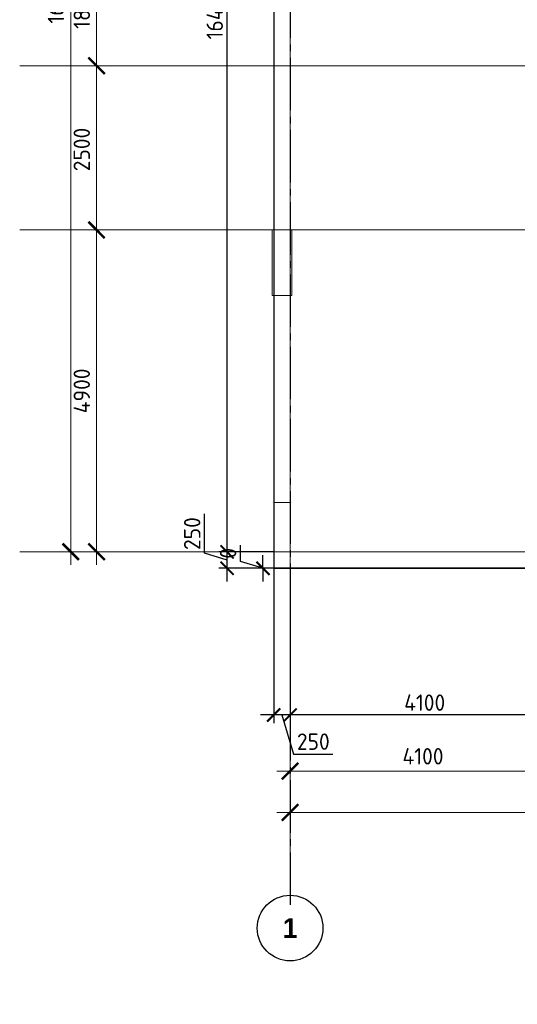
# Model space of a CAD drawing. Header units: millimetres. Extents: x -42044588 to 856694, y -806701 to 941911.
# Tile 827 of 1056: x -105282 to -97701, y -243562 to -228571. Entities that reach past the tile are written whole.
import ezdxf

# ---------------------------------------------------------------- set-up
doc = ezdxf.new("R2010")
doc.units = ezdxf.units.MM
for name, pattern in [('______5', [1100, 800, -100, 100, -100]), ('DASHED', [7, 5, -2, 0]), ('осевая', [50.8, 31.75, -6.35, 6.35, -6.35])]:
    doc.linetypes.add(name, pattern=pattern)
doc.layers.add('Колонна_ бетон', color=7, linetype='Continuous', lineweight=50, true_color=0xb4b496)
for name, color, linetype, lineweight in [('Оси', 40, '______5', 18), ('Перекрытие ж_бетон', 1, 'Continuous', 30), ('РАЗМЕРЫ', 1, 'Continuous', 9)]:
    doc.layers.add(name, color=color, linetype=linetype, lineweight=lineweight)
doc.styles.add('Century Gothic', font='GOTHIC.TTF')
doc.styles.add('GOST-2.304_Type-B', font='GOST_Common.ttf')
doc.styles.add('ГОСТ', font='GOST_Common.ttf')
doc.dimstyles.new('СПДС', dxfattribs={"dimscale": 100, "dimtxt": 2.5, "dimasz": 2, "dimexe": 1.25, "dimexo": 0, "dimtad": 1, "dimdec": 0, "dimrnd": 5, "dimtxsty": 'GOST-2.304_Type-B', "dimblk": 'ARCHTICK', "dimcen": 2.5, "dimdle": 2, "dimclrd": 1, "dimclre": 1, "dimclrt": 1, "dimadec": 0, "dimazin": 2, "dimtfac": 0.75, "dimtdec": 0, "dimtmove": 1, "dimatfit": 3, "dimfxl": 0, "dimtolj": 1, "dimarcsym": 0})

# ---------------------------------------------------------------- blocks, each defined once
blk = doc.blocks.new('_ArchTick')
at = {"color": 0, "linetype": 'ByBlock', "const_width": 0.15}
blk.add_lwpolyline([(-0.5, -0.5), (0.5, 0.5)], dxfattribs=at)
blk = doc.blocks.new('*D6709')
at = {"color": 1, "lineweight": -2, "transparency": 16777216}
for p, q in [((-89046, -342901), (-89046, -326101)), ((-89266, -326301), (-88921, -326301)), ((-89046, -342701), (-89171, -342701))]:
    blk.add_line(p, q, dxfattribs=at)
at = {"layer": 'DEFPOINTS', "color": 0, "transparency": 16777216}
for p in [(-89266, -326301), (-89046, -326301), (-89046, -342701)]:
    blk.add_point(p, dxfattribs=at)
at = {"color": 1, "lineweight": -2, "transparency": 16777216, "xscale": 250, "yscale": 250, "zscale": 250}
for p, rotation in [((-89046, -326301), 90), ((-89046, -342701), 270)]:
    blk.add_blockref('_ArchTick', p, dxfattribs=dict(at, rotation=rotation))
at = {"color": 1, "transparency": 16777216, "insert": (-89271, -334259), "char_height": 250, "width": 104166.67, "attachment_point": 5, "rotation": 90, "style": 'GOST-2.304_Type-B'}
blk.add_mtext('\\A1;16400', dxfattribs=at)
blk = doc.blocks.new('*D6710')
at = {"color": 1, "lineweight": -2, "transparency": 16777216}
for p, q in [((-85705, -346670), (-85705, -346545)), ((-38905, -346670), (-38905, -346545)), ((-85905, -346670), (-38705, -346670))]:
    blk.add_line(p, q, dxfattribs=at)
at = {"layer": 'DEFPOINTS', "color": 0, "transparency": 16777216}
for p in [(-85705, -346670), (-38905, -346670), (-38905, -346670)]:
    blk.add_point(p, dxfattribs=at)
at = {"color": 1, "lineweight": -2, "transparency": 16777216, "xscale": 250, "yscale": 250, "zscale": 250, "rotation": 180}
blk.add_blockref('_ArchTick', (-85705, -346670), dxfattribs=at)
at = {"color": 1, "lineweight": -2, "transparency": 16777216, "xscale": 250, "yscale": 250, "zscale": 250}
blk.add_blockref('_ArchTick', (-38905, -346670), dxfattribs=at)
at = {"color": 1, "transparency": 16777216, "insert": (-67487, -346445), "char_height": 250, "width": 104166.67, "attachment_point": 5, "style": 'GOST-2.304_Type-B'}
blk.add_mtext('\\A1;46800', dxfattribs=at)
blk = doc.blocks.new('NSY101')
at = {"color": 0, "linetype": 'ByBlock', "lineweight": -2}
blk.add_circle((0, 0), 50, dxfattribs=at)
blk = doc.blocks.new('СЛОЖНЫЙ_ОБЪЕКТ_46')
at = {"layer": 'Оси', "color": 16, "linetype": 'Continuous', "lineweight": 25, "transparency": 33554687, "xscale": 9.999999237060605, "yscale": 9.999999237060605, "zscale": 9.999999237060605}
blk.add_blockref('NSY101', (5263, -43009), dxfattribs=at)
at = {"layer": 'Оси', "color": 16, "linetype": 'Continuous', "lineweight": 25, "transparency": 33554687, "insert": (5263, -43009), "char_height": 300, "width": 385, "attachment_point": 5, "style": 'Century Gothic'}
blk.add_mtext('\\A1;{\\fCentury Gothic|i0|b1;\\H300.000000;\\W1.000000;\\C16;1}\\P', dxfattribs=at)
blk = doc.blocks.new('*D6711')
at = {"color": 1, "lineweight": -2, "transparency": 16777216}
for p, q in [((-88653, -342901), (-88653, -337601)), ((-88653, -337801), (-88778, -337801)), ((-88653, -342701), (-88778, -342701))]:
    blk.add_line(p, q, dxfattribs=at)
at = {"layer": 'DEFPOINTS', "color": 0, "transparency": 16777216}
for p in [(-88653, -337801), (-88653, -337801), (-88653, -342701)]:
    blk.add_point(p, dxfattribs=at)
at = {"color": 1, "lineweight": -2, "transparency": 16777216, "xscale": 250, "yscale": 250, "zscale": 250}
for p, rotation in [((-88653, -337801), 90), ((-88653, -342701), 270)]:
    blk.add_blockref('_ArchTick', p, dxfattribs=dict(at, rotation=rotation))
at = {"color": 1, "transparency": 16777216, "insert": (-88878, -340251), "char_height": 250, "width": 83333.33, "attachment_point": 5, "rotation": 90, "style": 'GOST-2.304_Type-B'}
blk.add_mtext('\\A1;4900', dxfattribs=at)
blk = doc.blocks.new('*D6712')
at = {"color": 1, "lineweight": -2, "transparency": 16777216}
for p, q in [((-88653, -338001), (-88653, -335101)), ((-88653, -335301), (-88778, -335301)), ((-88653, -337801), (-88778, -337801))]:
    blk.add_line(p, q, dxfattribs=at)
at = {"layer": 'DEFPOINTS', "color": 0, "transparency": 16777216}
for p in [(-88653, -335301), (-88653, -335301), (-88653, -337801)]:
    blk.add_point(p, dxfattribs=at)
at = {"color": 1, "lineweight": -2, "transparency": 16777216, "xscale": 250, "yscale": 250, "zscale": 250}
for p, rotation in [((-88653, -335301), 90), ((-88653, -337801), 270)]:
    blk.add_blockref('_ArchTick', p, dxfattribs=dict(at, rotation=rotation))
at = {"color": 1, "transparency": 16777216, "insert": (-88878, -336576), "char_height": 250, "width": 83333.33, "attachment_point": 5, "rotation": 90, "style": 'GOST-2.304_Type-B'}
blk.add_mtext('\\A1;2500', dxfattribs=at)
blk = doc.blocks.new('*D6713')
at = {"color": 1, "lineweight": -2, "transparency": 16777216}
for p, q in [((-88653, -335501), (-88653, -333301)), ((-88653, -333501), (-88778, -333501)), ((-88653, -335301), (-88778, -335301))]:
    blk.add_line(p, q, dxfattribs=at)
at = {"layer": 'DEFPOINTS', "color": 0, "transparency": 16777216}
for p in [(-88653, -333501), (-88653, -333501), (-88653, -335301)]:
    blk.add_point(p, dxfattribs=at)
at = {"color": 1, "lineweight": -2, "transparency": 16777216, "xscale": 250, "yscale": 250, "zscale": 250}
for p, rotation in [((-88653, -333501), 90), ((-88653, -335301), 270)]:
    blk.add_blockref('_ArchTick', p, dxfattribs=dict(at, rotation=rotation))
at = {"color": 1, "transparency": 16777216, "insert": (-88878, -334426), "char_height": 250, "width": 83333.33, "attachment_point": 5, "rotation": 90, "style": 'GOST-2.304_Type-B'}
blk.add_mtext('\\A1;1800', dxfattribs=at)
blk = doc.blocks.new('*D6717')
at = {"color": 1, "lineweight": -2, "transparency": 16777216}
for p, q in [((-85705, -346039), (-85705, -345914)), ((-81605, -346039), (-81605, -345914)), ((-85905, -346039), (-81405, -346039))]:
    blk.add_line(p, q, dxfattribs=at)
at = {"layer": 'DEFPOINTS', "color": 0, "transparency": 16777216}
for p in [(-85705, -346039), (-81605, -346039), (-81605, -346039)]:
    blk.add_point(p, dxfattribs=at)
at = {"color": 1, "lineweight": -2, "transparency": 16777216, "xscale": 250, "yscale": 250, "zscale": 250, "rotation": 180}
blk.add_blockref('_ArchTick', (-85705, -346039), dxfattribs=at)
at = {"color": 1, "lineweight": -2, "transparency": 16777216, "xscale": 250, "yscale": 250, "zscale": 250}
blk.add_blockref('_ArchTick', (-81605, -346039), dxfattribs=at)
at = {"color": 1, "transparency": 16777216, "insert": (-83680, -345814), "char_height": 250, "width": 83333.33, "attachment_point": 5, "style": 'GOST-2.304_Type-B'}
blk.add_mtext('\\A1;4100', dxfattribs=at)
blk = doc.blocks.new('*D4318')
at = {"layer": 'DEFPOINTS', "color": 0, "transparency": 16777216}
for p in [(-101412, -236923), (-101162, -236923), (-101412, -239157)]:
    blk.add_point(p, dxfattribs=at)
at = {"layer": 'РАЗМЕРЫ', "color": 1, "lineweight": -2, "transparency": 16777216}
for p, q in [((-101412, -236923), (-101412, -239282)), ((-101162, -236923), (-101162, -239282)), ((-100962, -239157), (-101612, -239157)), ((-101287, -239157), (-101109, -239751)), ((-101109, -239751), (-100509, -239751))]:
    blk.add_line(p, q, dxfattribs=at)
at = {"layer": 'РАЗМЕРЫ', "color": 1, "lineweight": -2, "transparency": 16777216, "xscale": 200, "yscale": 200, "zscale": 200, "rotation": 180}
blk.add_blockref('_ArchTick', (-101412, -239157), dxfattribs=at)
at = {"layer": 'РАЗМЕРЫ', "color": 1, "lineweight": -2, "transparency": 16777216, "xscale": 200, "yscale": 200, "zscale": 200}
blk.add_blockref('_ArchTick', (-101162, -239157), dxfattribs=at)
at = {"layer": 'РАЗМЕРЫ', "color": 1, "lineweight": 0, "transparency": 16777216, "insert": (-100809, -239563), "char_height": 250, "attachment_point": 5, "style": 'GOST-2.304_Type-B'}
blk.add_mtext('\\A1;250', dxfattribs=at)
blk = doc.blocks.new('*D4319')
at = {"layer": 'DEFPOINTS', "color": 0, "transparency": 16777216}
for p in [(-102123, -236673), (-101412, -236673), (-101412, -236923)]:
    blk.add_point(p, dxfattribs=at)
at = {"layer": 'РАЗМЕРЫ', "color": 1, "lineweight": -2, "transparency": 16777216}
for p, q in [((-102467, -236695), (-102467, -236095)), ((-102123, -237123), (-102123, -236473)), ((-102123, -236798), (-102467, -236695)), ((-101412, -236673), (-102248, -236673)), ((-101412, -236923), (-102248, -236923))]:
    blk.add_line(p, q, dxfattribs=at)
at = {"layer": 'РАЗМЕРЫ', "color": 1, "lineweight": -2, "transparency": 16777216, "xscale": 200, "yscale": 200, "zscale": 200}
for p, rotation in [((-102123, -236673), 90), ((-102123, -236923), 270)]:
    blk.add_blockref('_ArchTick', p, dxfattribs=dict(at, rotation=rotation))
at = {"layer": 'РАЗМЕРЫ', "color": 1, "lineweight": 0, "transparency": 16777216, "insert": (-102654, -236395), "char_height": 250, "attachment_point": 5, "rotation": 90, "style": 'GOST-2.304_Type-B'}
blk.add_mtext('\\A1;250', dxfattribs=at)
blk = doc.blocks.new('*D4320')
at = {"layer": 'DEFPOINTS', "color": 0, "transparency": 16777216}
for p in [(-102123, -220273), (-101412, -220273), (-101830, -236673)]:
    blk.add_point(p, dxfattribs=at)
at = {"layer": 'РАЗМЕРЫ', "color": 1, "lineweight": -2, "transparency": 16777216}
for p, q in [((-102123, -236873), (-102123, -220073)), ((-101412, -220273), (-102248, -220273)), ((-101830, -236673), (-102248, -236673))]:
    blk.add_line(p, q, dxfattribs=at)
at = {"layer": 'РАЗМЕРЫ', "color": 1, "lineweight": -2, "transparency": 16777216, "xscale": 200, "yscale": 200, "zscale": 200}
for p, rotation in [((-102123, -220273), 90), ((-102123, -236673), 270)]:
    blk.add_blockref('_ArchTick', p, dxfattribs=dict(at, rotation=rotation))
at = {"layer": 'РАЗМЕРЫ', "color": 1, "lineweight": 0, "transparency": 16777216, "insert": (-102311, -228473), "char_height": 250, "attachment_point": 5, "rotation": 90, "style": 'GOST-2.304_Type-B'}
blk.add_mtext('\\A1;16400', dxfattribs=at)
blk = doc.blocks.new('*D4344')
at = {"layer": 'DEFPOINTS', "color": 0, "transparency": 16777216}
for p in [(-101576, -236923), (-99303, -236923), (-66495, -236923)]:
    blk.add_point(p, dxfattribs=at)
at = {"layer": 'РАЗМЕРЫ', "color": 1, "lineweight": -2, "transparency": 16777216}
for p, q in [((-101920, -236820), (-101920, -236570)), ((-101576, -236923), (-101920, -236820)), ((-101576, -236923), (-101576, -236723)), ((-66495, -236923), (-101701, -236923)), ((-99303, -236923), (-101701, -236923)), ((-101576, -236923), (-101576, -237123))]:
    blk.add_line(p, q, dxfattribs=at)
at = {"layer": 'РАЗМЕРЫ', "color": 1, "lineweight": -2, "transparency": 16777216, "xscale": 200, "yscale": 200, "zscale": 200}
for rotation in [90, 270]:
    blk.add_blockref('_ArchTick', (-101576, -236923), dxfattribs=dict(at, rotation=rotation))
at = {"layer": 'РАЗМЕРЫ', "color": 1, "lineweight": 0, "transparency": 16777216, "insert": (-102107, -236695), "char_height": 250, "attachment_point": 5, "rotation": 90, "style": 'GOST-2.304_Type-B'}
blk.add_mtext('\\A1;0', dxfattribs=at)
blk = doc.blocks.new('подложка стн 1-го этажа')
at = {"layer": 'Колонна_ бетон', "color": 252, "linetype": 'DASHED', "lineweight": 0, "ltscale": 0.5, "true_color": 0x939598, "transparency": 33554687}
for p, q in [((7769, 14612, -200), (7769, 14612, -200)), ((7769, 14612, -200), (8069, 14612, -200)), ((7769, 13612, -200), (7769, 14612, -200)), ((8069, 14612, -200), (8069, 14612, -200)), ((8069, 13612, -200), (8069, 14612, -200)), ((7769, 13612, -200), (7769, 13612, -200)), ((7769, 13612, -200), (8069, 13612, -200)), ((8069, 13612, -200), (8069, 13612, -200)), ((7769, 10462, -560), (7769, 10462, -560)), ((7794, 10462, -560), (8044, 10462, -560)), ((7794, 9462, -560), (7794, 10462, -560)), ((8044, 9462, -560), (8044, 10462, -560)), ((8069, 10462, -560), (8069, 10462, -560)), ((7794, 9462, -560), (7794, 9462, -560)), ((7794, 9462, -560), (8046, 9462, -560)), ((8046, 9462, -560), (8046, 9462, -560))]:
    blk.add_line(p, q, dxfattribs=at)
blk = doc.blocks.new('*D4356')
at = {"layer": 'DEFPOINTS', "color": 0, "transparency": 16777216}
for p in [(-101162, -239026), (-97062, -238959), (-101162, -239157)]:
    blk.add_point(p, dxfattribs=at)
at = {"layer": 'РАЗМЕРЫ', "color": 1, "lineweight": -2, "transparency": 16777216}
for p, q in [((-101162, -239026), (-101162, -239282)), ((-97062, -238959), (-97062, -239282)), ((-96862, -239157), (-101362, -239157))]:
    blk.add_line(p, q, dxfattribs=at)
at = {"layer": 'РАЗМЕРЫ', "color": 1, "lineweight": -2, "transparency": 16777216, "xscale": 200, "yscale": 200, "zscale": 200, "rotation": 180}
blk.add_blockref('_ArchTick', (-101162, -239157), dxfattribs=at)
at = {"layer": 'РАЗМЕРЫ', "color": 1, "lineweight": -2, "transparency": 16777216, "xscale": 200, "yscale": 200, "zscale": 200}
blk.add_blockref('_ArchTick', (-97062, -239157), dxfattribs=at)
at = {"layer": 'РАЗМЕРЫ', "color": 1, "lineweight": 0, "transparency": 16777216, "insert": (-99112, -238969), "char_height": 250, "attachment_point": 5, "style": 'GOST-2.304_Type-B'}
blk.add_mtext('\\A1;4100', dxfattribs=at)
blk = doc.blocks.new('оси блок 2')
at = {"layer": 'Оси', "color": 16, "linetype": 'осевая', "lineweight": 0, "ltscale": 0.25, "transparency": 33554687}
for p, q in [((-85704.7, -322543), (-85704.7, -347930)), ((-89822.3, -335301.3), (-37238.5, -335301.3)), ((-89822.3, -337801.3), (-37238.5, -337801.3)), ((-89822.3, -342701.3), (-37238.5, -342701.3))]:
    blk.add_line(p, q, dxfattribs=at)
at = {"layer": 'Оси', "color": 16, "linetype": 'Continuous', "lineweight": 25, "transparency": 33554687}
blk.add_blockref('СЛОЖНЫЙ_ОБЪЕКТ_46', (-90967.7, -305420.5), dxfattribs=at)
for base, p1, p2, picture, middle in [((-89046, -326301.3), (-89046, -342701.3), (-89266.1, -326301.3), '*D6709', (-89046, -334259)), ((-88653.5, -333501.3), (-88653.5, -335301.3), (-88653.5, -333501.3), '*D6713', (-88653.5, -334426.5)), ((-88653.5, -335301.3), (-88653.5, -337801.3), (-88653.5, -335301.3), '*D6712', (-88653.5, -336576.5)), ((-88653.5, -337801.3), (-88653.5, -342701.3), (-88653.5, -337801.3), '*D6711', (-88653.5, -340251.3))]:
    dim = blk.add_linear_dim(base=base, p1=p1, p2=p2, angle=90, dimstyle='СПДС', override={"dimgap": 1})
    dim.commit()
    dim.dimension.update_dxf_attribs({"geometry": picture, "text_midpoint": middle, "dimtype": 160})
for base, p1, p2, picture, middle in [((-81604.7, -346038.9), (-85704.7, -346038.9), (-81604.7, -346038.9), '*D6717', (-83679.9, -346038.9)), ((-38904.7, -346670.2), (-85704.7, -346670.2), (-38904.7, -346670.2), '*D6710', (-67487.3, -346670.2))]:
    dim = blk.add_linear_dim(base=base, p1=p1, p2=p2, dimstyle='СПДС', override={"dimgap": 1})
    dim.commit()
    dim.dimension.update_dxf_attribs({"geometry": picture, "text_midpoint": middle, "dimtype": 160})

msp = doc.modelspace()

# ---------------------------------------------------------------- linework, layer by layer
at = {"layer": 'Оси', "color": 16, "linetype": '______5', "lineweight": 25, "transparency": 33554687}
msp.add_line((-101162.497, -218149.512), (-101162.497, -242139.512), dxfattribs=at)
at = {"layer": 'Перекрытие ж_бетон'}
for points in [[(-84302.497, -220022.791), (-87402.497, -220022.791), (-87402.497, -220022.791), (-90752.497, -220022.791), (-90752.497, -220022.791), (-101412.497, -220022.791), (-101412.497, -236922.79)], [(-101412.497, -236922.79), (-92562.412, -236922.79)]]:
    msp.add_lwpolyline(points, dxfattribs=at)

# ---------------------------------------------------------------- block references
msp.add_blockref('подложка стн 1-го этажа', (-109206.42, -246384.585, 560))
at = {"layer": 'РАЗМЕРЫ'}
msp.add_blockref('оси блок 2', (-15457.779, 106028.531), dxfattribs=at)

# ---------------------------------------------------------------- texts
at = {"ltscale": 100, "insert": (-134257.524, -233230.082), "char_height": 250, "attachment_point": 1, "style": 'ГОСТ'}
msp.add_mtext_dynamic_manual_height_columns('\\pi1250,t1750;1.^IПроизводство работ вести в строгом соответствии с требованиями СП 70.13330.2012 "Несущие и ограждающие конструкции" и проектом производства работ.{\\H1.83333x; }\\P2.^IПеред бетонированием арматуру и основание, на которую укладывается бетонная смесь, очистить от {\\H1.55556x; }ржавчины и грязи. {\\H1.64815x; }\\P3.^IБетонирование вести слоем на всю толщину  плит. Захватки при бетонировании должны быть отсечены {\\H1.61728x; }вертикальными швами. Бетон применять класса В25. Заполнителем для бетона служит щебень твердых пород, {\\H1.62757x; }наибольшая фракция щебня не должна превышать 40мм.{\\H1.62414x; }\\P4.^IВ процессе бетонирования обеспечить соблюдение защитных слоев и мест положения рабочей арматуры {\\H1.62529x; }согласно проекту. Материал фиксаторов для нижней арматуры фундаментных плит выбирается проектом производства {\\H1.6249x; }работ, исходя из конкретных возможностей строительной организации.{\\H1.62503x; }\\P5.^IПроектом принято соединение рабочих стержней арматуры монолитной плиты внахлестку (без сварки). {\\H1.72499x; }\\P6.^IСварные арматурные каркасы изготовить на заводе-изготовители. {\\H1.67917x; }\\P7.^IКрестообразные соединения стержней арматуры 1-го и 2-го рядов, а также 3-го и 4-го рядов между собой {\\H1.60694x; }выполнить вязкой отожженной проволокой диаметром 2,0-3,0 мм. Допускается применение специальных соединительных {\\H1.63102x; }элементов - пластмассовых или проволочных фиксаторов. Соединение арматуры допускается предусматривать не во всех {\\H1.62299x; }местах пересечения стержней арматуры. При этом должны быть связаны вязальной проволокой все пересечения стержней {\\H1.62567x; }в 2-х крайних рядах по периметру плит, остальные узлы могут быть соединены через узел в шахматном порядке (схему {\\H1.72478x; }вязки стержней см. на данном листе).{\\H1.77924x; }', width=18954.38214, gutter_width=12.5, heights=[0], dxfattribs=at)

# ---------------------------------------------------------------- dimensions: what is measured, and where the dimension line sits
at = {"layer": 'РАЗМЕРЫ', "lineweight": 0}
for base, p1, p2, picture, middle in [((-102123.074, -220272.791), (-101830.285, -236672.791), (-101412.497, -220272.791), '*D4320', (-102310.574, -228472.791)), ((-102123.074, -236672.791), (-101412.497, -236922.791), (-101412.497, -236672.791), '*D4319', (-102654.324, -236632.166)), ((-101576.233783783, -236922.79048565), (-66494.823611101, -236922.790485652), (-99302.740050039, -236922.79048565), '*D4344', (-102107.483783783, -236757.165485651))]:
    dim = msp.add_linear_dim(base=base, p1=p1, p2=p2, angle=90, dimstyle='СПДС', override={"dimrnd": 5}, dxfattribs=at)
    dim.commit()
    dim.dimension.update_dxf_attribs({"geometry": picture, "text_midpoint": middle})
for base, p1, p2, picture, middle in [((-101412.497, -239156.886), (-101162.497, -236922.791), (-101412.497, -236922.791), '*D4318', (-101046.872, -239563.136)), ((-101162.497, -239156.886), (-97062.497, -238959.268), (-101162.497, -239025.98), '*D4356', (-99112.497, -238969.386))]:
    dim = msp.add_linear_dim(base=base, p1=p1, p2=p2, dimstyle='СПДС', override={"dimrnd": 5}, dxfattribs=at)
    dim.commit()
    dim.dimension.update_dxf_attribs({"geometry": picture, "text_midpoint": middle})

doc.saveas('drawing.dxf')
